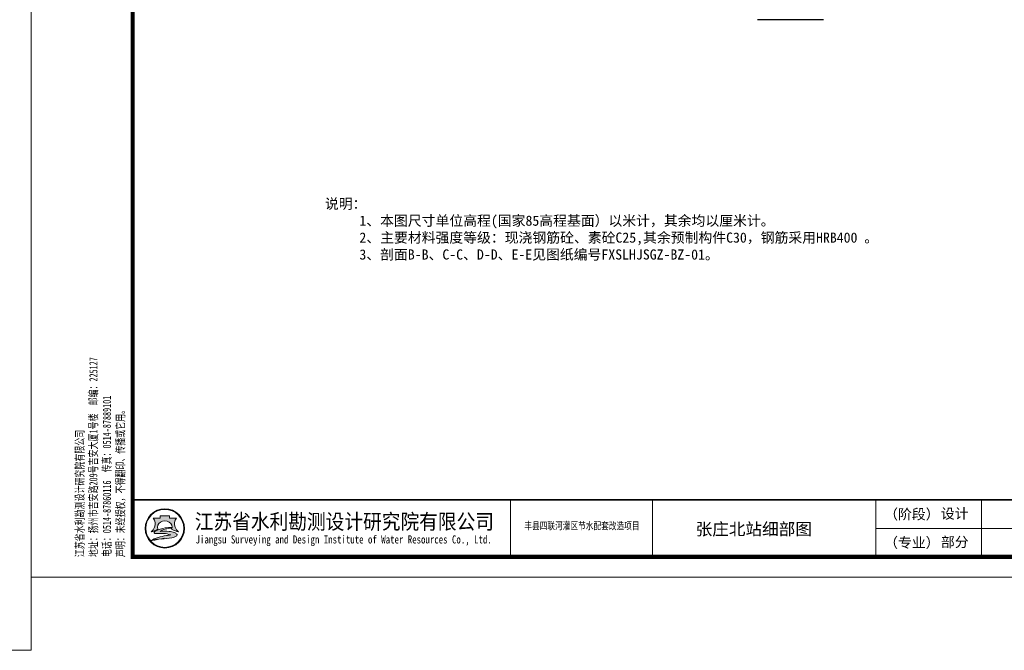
# Model space of a CAD drawing. Extents: x -27255 to 1448651, y 31034 to 8081248.
# Tile 541 of 580: x 583470 to 583712, y 3870621 to 3870777. Entities that reach past the tile are written whole.
import ezdxf
from ezdxf.enums import TextEntityAlignment as Align

# ---------------------------------------------------------------- set-up
doc = ezdxf.new("R2010")
doc.units = 0
doc.layers.get('0').update_dxf_attribs({"linetype": 'CONTINUOUS'})
for name, color, linetype, lineweight in [('0.13文字', 3, 'CONTINUOUS', 13), ('图框', 7, 'CONTINUOUS', 20), ('文字', 7, 'CONTINUOUS', 15)]:
    doc.layers.add(name, color=color, linetype=linetype, lineweight=lineweight)
doc.styles.add('-仿宋_GB2312', font='FangSong_GB2312.ttf')
doc.styles.add('LYJFS', font='times.ttf', dxfattribs={"width": 0.7})
doc.styles.add('仿宋', font='FangSong_GB2312.ttf', dxfattribs={"width": 0.7})
doc.styles.add('宋体', font='FangSong_GB2312.ttf')

# ---------------------------------------------------------------- blocks, each defined once
blk = doc.blocks.new('d4trtg')
h = blk.add_hatch(color=152)
h.dxf.hatch_style = 1
h.paths.add_polyline_path([(654246.3193193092, 3899725.409078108, 1), (654149.4769673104, 3899725.409078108, 1)])
h.paths.add_polyline_path([(654244.689577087, 3899725.409078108, 1), (654151.1067095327, 3899725.409078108, 1)], flags=16)
h = blk.add_hatch(color=152)
h.dxf.hatch_style = 1
edge = h.paths.add_edge_path()
edge.add_arc((654216.7300615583, 3899701.144012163), 14.62686968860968, 43.31770961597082, 70.37003522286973)
edge.add_arc((654202.9245894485, 3899662.43781051), 55.72140833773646, 70.37003522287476, 84.52854590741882)
edge.add_arc((654197.052297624, 3899601.131590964), 117.3082280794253, 84.5285459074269, 95.17746754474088)
edge.add_arc((654198.4691254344, 3899704.113250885), 18.32576248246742, 111.7965680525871, 130.9174013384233, ccw=False)
edge.add_arc((654217.4394684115, 3899656.675769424), 69.41576698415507, 98.84274785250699, 111.79656805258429, ccw=False)
edge.add_arc((654228.1102754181, 3899588.085080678), 138.8315339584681, 95.21036804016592, 98.84274785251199, ccw=False)
edge.add_ellipse((654197.8981433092, 3899728.334977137), major_axis=(-17.7501498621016, 0), ratio=0.8776980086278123, start_angle=172.6538623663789, end_angle=176.9129867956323)
edge.add_arc((654213.8325542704, 3899624.955280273), 102.5563365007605, 88.99992913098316, 98.52267106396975)
edge.add_arc((654209.8965974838, 3899651.220285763), 75.99805588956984, 98.5226710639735, 116.8491039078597)
edge.add_arc((654181.1331357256, 3899708.041207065), 12.31168505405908, 116.8491039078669, 139.2900683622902)
edge.add_arc((654173.2830714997, 3899714.795695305), 1.955690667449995, 139.2900683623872, 263.050638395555)
edge.add_arc((654175.1158058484, 3899729.831970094), 17.10324739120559, 263.0506383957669, 272.136251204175)
edge.add_arc((654186.8001782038, 3899416.594006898), 296.3525647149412, 88.46268833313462, 92.13625120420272, ccw=False)
edge.add_arc((654193.3818121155, 3899661.833379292), 51.02489061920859, 68.07113774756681, 88.46268833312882, ccw=False)
edge.add_arc((654234.506227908, 3899496.08092722), 214.2253735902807, 95.91294384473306, 98.79521578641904)
edge.add_arc((654220.8241236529, 3899584.51078353), 124.7433113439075, 98.79521578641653, 117.8496747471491)
edge.add_arc((654806.2087627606, 3897318.850026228), 2461.597634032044, 104.7703900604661, 105.15790668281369, ccw=False)
edge.add_line((654178.6340996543, 3899699.104834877), (654170.5934602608, 3899695.844113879))
edge.add_arc((654384.3496151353, 3898723.49134639), 995.5709910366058, 100.90627282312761, 102.39834375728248, ccw=False)
edge.add_line((654195.9846486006, 3899701.080338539), (654189.8745459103, 3899699.193213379))
edge.add_arc((654166.7652083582, 3899985.305806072), 287.044347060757, 274.6177604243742, 279.6944367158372)
edge.add_arc((654207.3949546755, 3899747.472955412), 45.76599921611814, 279.694436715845, 287.6119267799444)
edge.add_arc((654216.243616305, 3899719.598572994), 16.52082853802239, 287.6119267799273, 311.5140981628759)
edge.add_arc((654225.3686800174, 3899709.289677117), 2.753471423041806, 311.5140981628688, 403.3177096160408)
edge = h.paths.add_edge_path()
edge.add_arc((654242.1391779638, 3899736.786777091), 20.67819482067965, 138.9741968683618, 204.1180883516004, ccw=False)
edge.add_line((654226.5392573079, 3899750.359920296), (654209.5567490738, 3899750.359920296))
edge.add_line((654209.5567490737, 3899750.359920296), (654209.5567490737, 3899756.23053299))
edge.add_line((654209.5567490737, 3899756.23053299), (654186.2395375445, 3899756.23053299))
edge.add_line((654186.2395375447, 3899756.23053299), (654186.2395375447, 3899750.359920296))
edge.add_line((654186.2395375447, 3899750.359920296), (654169.2570293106, 3899750.359920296))
edge.add_arc((654153.6571086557, 3899736.786777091), 20.67819482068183, -24.118088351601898, 41.0258031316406, ccw=False)
edge.add_arc((654138.2813983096, 3899743.670490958), 37.52449961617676, 314.34412131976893, 335.8819116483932, ccw=False)
edge.add_arc((654157.8406418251, 3899747.198545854), 31.08765203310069, 282.3877277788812, 290.1465811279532)
edge.add_arc((654127.1774852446, 3899830.778947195), 120.1152469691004, 290.1465811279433, 296.6495194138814)
edge.add_ellipse((654197.8981433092, 3899728.334977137), major_axis=(-17.7501498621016, 0), ratio=0.8776980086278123, start_angle=176.9129867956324, end_angle=378.37473811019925, ccw=False)
edge.add_ellipse((654197.8981433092, 3899728.334977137), major_axis=(-17.7501498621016, 0), ratio=0.8776980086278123, start_angle=172.653862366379, end_angle=176.9129867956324, ccw=False)
edge.add_ellipse((654197.8981433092, 3899728.334977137), major_axis=(-17.7501498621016, 0), ratio=0.8776980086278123, start_angle=161.6252618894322, end_angle=172.653862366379, ccw=False)
edge.add_arc((654268.6188013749, 3899830.778947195), 120.1152469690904, 243.3504805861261, 249.853418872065)
edge.add_arc((654237.9556447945, 3899747.198545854), 31.08765203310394, 249.8534188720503, 257.61227222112)
edge.add_arc((654257.5148883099, 3899743.670490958), 37.52449961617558, 204.1180883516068, 225.6558786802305, ccw=False)
at = {"lineweight": 0}
for p, q in [((653868.4004973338, 3899605.327936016), (653868.4004973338, 3902577.336202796)), ((658071.2404705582, 3902577.336202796), (658071.2404705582, 3899605.327936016)), ((658021.2066613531, 3899725.409078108), (655949.806960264, 3899725.409078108)), ((658071.2404705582, 3899605.327936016), (653868.4004973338, 3899605.327936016))]:
    blk.add_line(p, q, dxfattribs=at)
for p, q in [((655049.1983945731, 3899795.456410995), (655049.1983945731, 3899655.361745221)), ((655399.4350590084, 3899795.456410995), (655399.4350590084, 3899655.361745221)), ((655949.806960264, 3899795.456410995), (655949.806960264, 3899655.361745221)), ((656209.9827681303, 3899795.456410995), (656209.9827681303, 3899655.361745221))]:
    blk.add_line(p, q)
at = {"lineweight": 0, "const_width": 10.0067618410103}
blk.add_lwpolyline([(654118.5695433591, 3902527.302393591), (658021.2066613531, 3902527.302393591), (658021.2066613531, 3899655.361745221), (654118.5695433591, 3899655.361745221)], close=True, dxfattribs=at)
at = {"lineweight": 0, "const_width": 4.002704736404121}
blk.add_lwpolyline([(658021.2066613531, 3899795.456410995), (654118.5695433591, 3899795.456410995)], dxfattribs=at)
at = {"color": 152}
for points in [[(654181.0529832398, 3899723.423913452, -0.02838203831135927), (654168.5479460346, 3899718.013005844, -0.03386732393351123), (654164.5097554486, 3899716.834668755, 0.09425397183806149), (654172.5302050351, 3899728.337281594, 0.2921547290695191), (654169.2570293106, 3899750.359920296), (654186.2395375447, 3899750.359920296), (654186.2395375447, 3899756.23053299), (654209.5567490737, 3899756.23053299), (654209.5567490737, 3899750.359920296), (654226.5392573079, 3899750.359920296, 0.29215472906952), (654223.2660815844, 3899728.337281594, 0.09425397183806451), (654231.2865311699, 3899716.834668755, -0.03386732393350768), (654227.2483405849, 3899718.013005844, -0.02838203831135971), (654214.7433033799, 3899723.423913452)], [(654215.6225359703, 3899727.495994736, 0.04157472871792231), (654198.6336295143, 3899726.379117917, 0.08013502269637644), (654175.5726574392, 3899719.025681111, 0.09823132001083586), (654171.8006163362, 3899716.071255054, 0.599439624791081), (654173.0464484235, 3899712.85437217, 0.03966424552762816), (654175.7533461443, 3899712.7406093, -0.01603031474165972), (654194.7507043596, 3899712.839904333, -0.08921046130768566), (654212.4373190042, 3899709.166529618, 0.01257694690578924), (654201.7504573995, 3899707.787257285, 0.08333285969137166), (654162.549863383, 3899694.805861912, -0.001690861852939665), (654178.6340996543, 3899699.104834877), (654170.5934602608, 3899695.844113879, -0.006510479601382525), (654195.9846486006, 3899701.080338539), (654189.8745459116, 3899699.193213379, 0.02215480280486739), (654215.101659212, 3899702.360502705, 0.03456031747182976), (654221.242295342, 3899703.852113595, 0.1046726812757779), (654227.1936927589, 3899707.227897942, 0.4234638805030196), (654227.3719977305, 3899711.178677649, 0.1185893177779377), (654221.6438736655, 3899714.920795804, 0.06185687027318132), (654208.2376153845, 3899717.905342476, 0.04649815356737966), (654186.4662944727, 3899717.961197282, -0.08362449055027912), (654191.6645458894, 3899721.128869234, -0.05658197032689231), (654206.7686614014, 3899725.266458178, -0.01585057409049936), (654215.5025964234, 3899726.342960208)]]:
    blk.add_lwpolyline(points, format="xyb", dxfattribs=at)
for radius in [48.42117599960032, 46.79143377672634]:
    blk.add_circle((654197.8981433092, 3899725.409078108), radius, dxfattribs=at)
blk.add_arc((654217.4394684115, 3899656.675769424), 69.41576698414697, 98.8427478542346, 111.796568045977, dxfattribs=at)
for start_param, end_param in [(2.820892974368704, 6.603884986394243), (3.013378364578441, 3.087714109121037)]:
    blk.add_ellipse((654197.8981433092, 3899728.334977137), major_axis=(-17.7501498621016, 0), ratio=0.8776980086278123, start_param=start_param, end_param=end_param, dxfattribs=at)
at = {"style": '宋体'}
for s, height, width, p in [('江苏省水利勘测设计研究院有限公司', 37.52535690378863, 0.9, (654640.1952124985, 3899742.929376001)), ('丰县四联河灌区节水配套改造项目', 18.01217131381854, 0.75, (655225.535190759, 3899732.299860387)), ('Jiangsu Surveying and Design Institute of Water Resources Co., Ltd.', 20.0135236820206, 0.8, (654638.4727689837, 3899695.522921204))]:
    blk.add_text(s, height=height, dxfattribs=dict(at, width=width)).set_placement(p, align=Align.MIDDLE)
at = {"style": 'LYJFS'}
for s, p in [('（阶段）', (656038.2059940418, 3899760.432744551)), ('（专业）', (656038.2059940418, 3899690.385411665))]:
    blk.add_text(s, height=25.01690460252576, dxfattribs=at).set_placement(p, align=Align.MIDDLE_CENTER)
at = {"insert": (654101.5093347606, 3899654.544439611), "char_height": 20.0135236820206, "attachment_point": 7, "rotation": 90, "style": '仿宋'}
blk.add_mtext('江苏省水利勘测设计研究院有限公司\\P地址：扬州市吉安路209号吉安大厦1号楼  邮编：225127\\P电话：0514-87860116  传真：0514-87889101\\P声明：未经授权，不得翻印、传播或它用。', dxfattribs=at)
at = {"char_height": 25.01690460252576, "attachment_point": 5, "style": '宋体'}
for s, insert in [('设计', (656143.9596908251, 3899760.432744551)), ('部分', (656143.9596908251, 3899690.385411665))]:
    blk.add_mtext(s, dxfattribs=dict(at, insert=insert))

msp = doc.modelspace()

# ---------------------------------------------------------------- linework, layer by layer
at = {"color": 7}
msp.add_line((583667.8447408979, 3870776.529474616), (583651.6185051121, 3870776.529474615), dxfattribs=at)

# ---------------------------------------------------------------- block references
at = {"layer": '图框'}
for p, xscale, yscale, zscale in [((513671.3754403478, 3456992.003902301), 0.1060694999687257, 0.106069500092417, 0.1060695), ((518085.8228263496, 3480678.697041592), 0.09999999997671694, 0.1000000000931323, 0.1)]:
    msp.add_blockref('d4trtg', p, dxfattribs=dict(at, xscale=xscale, yscale=yscale, zscale=zscale))

# ---------------------------------------------------------------- texts
at = {"layer": '0.13文字', "linetype": 'Continuous', "lineweight": 13, "insert": (583626.177797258, 3870652.564662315), "char_height": 3, "width": 66.66109248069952, "attachment_point": 1, "style": 'LYJFS'}
msp.add_mtext('{\\fFangSong_GB2312|b0|i0|c134|p49;\\W1;     张庄北站细部图}', dxfattribs=at)
at = {"layer": '文字', "color": 7, "insert": (583545.0469242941, 3870732.483570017), "char_height": 2.499999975, "width": 208.3816698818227, "attachment_point": 1, "style": '-仿宋_GB2312'}
msp.add_mtext('说明：\\P     1、本图尺寸单位高程(国家85高程基面）以米计，其余均以厘米计。\\P     2、主要材料强度等级：现浇钢筋砼、素砼C25,其余预制构件C30，钢筋采用HRB400 。\\P     3、剖面B-B、C-C、D-D、E-E见图纸编号{\\C256;FXSLHJSGZ-BZ-01。\\P}\\P     ', dxfattribs=at)

doc.saveas('drawing.dxf')
